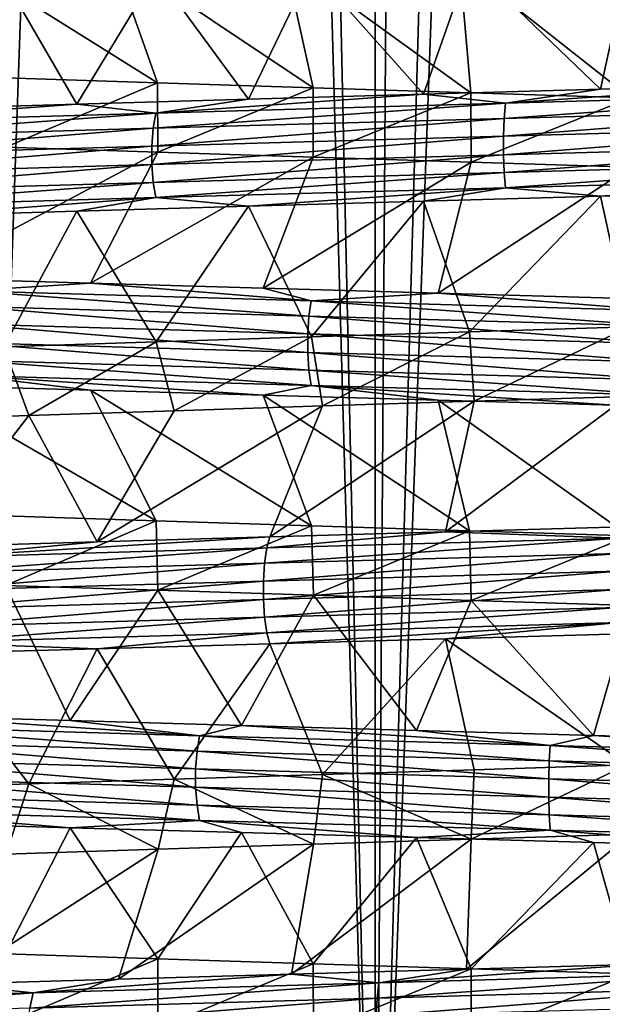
# Model space of a CAD drawing. Header units: metres. Extents: x -206 to 75, y -104 to 104.
# Tile 525 of 656: x -3.2 to -0.78, y -94.71 to -90.64. Entities that reach past the tile are written whole.
import ezdxf

# ---------------------------------------------------------------- set-up
doc = ezdxf.new("R2010")
doc.units = ezdxf.units.M
doc.layers.add('solid_01_1-CONSUMER_THERM_B_125288', color=7, linetype='CONTINUOUS')

msp = doc.modelspace()

# ---------------------------------------------------------------- linework, layer by layer
at = {"layer": 'solid_01_1-CONSUMER_THERM_B_125288'}
for points in [[(0.00008, -66.537857, 37.700001), (-0.863454, -66.556847, 37.67173), (0.000094, -97, 37.700001)], [(-1.72361, -66.575706, 37.586987), (-2.575743, -66.594467, 37.446255), (-1.723034, -97, 37.587063)], [(-0.863454, -66.556847, 37.67173), (-1.72361, -66.575706, 37.586987), (-1.723034, -97, 37.587063)], [(-0.863454, -66.556847, 37.67173), (-1.723034, -97, 37.587063), (0.000094, -97, 37.700001)], [(-2.575743, -66.594467, 37.446255), (-3.417522, -66.613335, 37.249924), (-3.416415, -97, 37.250221)], [(-2.575743, -66.594467, 37.446255), (-3.416415, -97, 37.250221), (-1.723034, -97, 37.587063)], [(-3.229958, -67.373528, 11.701275), (-2.376426, -67.392586, 11.515678), (-3.416506, -97, 11.749804)], [(-2.376426, -67.392586, 11.515678), (-1.72316, -97, 11.412954), (-3.416506, -97, 11.749804)], [(-2.376426, -67.392586, 11.515678), (-1.513317, -67.411797, 11.387034), (-1.72316, -97, 11.412954)], [(-1.513317, -67.411797, 11.387034), (-0.643103, -67.431007, 11.315676), (-1.72316, -97, 11.412954)], [(-0.643103, -67.431007, 11.315676), (-0.000094, -97, 11.3), (-1.72316, -97, 11.412954)], [(-3.518267, -90.339157, 14.776773), (-3.25358, -90.877731, 15.787697), (-2.623858, -90.898338, 15.577816)], [(-2.814774, -90.359802, 14.550284), (-3.518267, -90.339157, 14.776773), (-2.623858, -90.898338, 15.577816)], [(-2.814774, -90.359802, 14.550284), (-2.623858, -90.898338, 15.577816), (-1.979637, -90.919128, 15.413139)], [(-2.097905, -90.380486, 14.37466), (-2.814774, -90.359802, 14.550284), (-1.979637, -90.919128, 15.413139)], [(-2.097905, -90.380486, 14.37466), (-1.979637, -90.919128, 15.413139), (-1.32579, -90.939911, 15.294986)], [(-1.372937, -90.401085, 14.250976), (-2.097905, -90.380486, 14.37466), (-1.32579, -90.939911, 15.294986)], [(-1.372937, -90.401085, 14.250976), (-1.32579, -90.939911, 15.294986), (-0.665036, -90.960495, 15.223808)], [(-0.641499, -90.421577, 14.179455), (-1.372937, -90.401085, 14.250976), (-0.665036, -90.960495, 15.223808)], [(-1.331706, -90.403381, 33.704159), (-0.670188, -90.382767, 33.775822), (-0.788584, -90.925499, 34.810051)], [(-0.670188, -90.382767, 33.775822), (-0.050467, -90.904823, 34.840164), (-0.788584, -90.925499, 34.810051)], [(-2.630189, -90.444427, 33.420319), (-1.985722, -90.423859, 33.585533), (-2.247804, -90.966629, 34.593185)], [(-1.985722, -90.423859, 33.585533), (-1.522847, -90.946106, 34.727493), (-2.247804, -90.966629, 34.593185)], [(-1.985722, -90.423859, 33.585533), (-1.331706, -90.403381, 33.704159), (-1.522847, -90.946106, 34.727493)], [(-1.331706, -90.403381, 33.704159), (-0.788584, -90.925499, 34.810051), (-1.522847, -90.946106, 34.727493)], [(-3.260951, -90.465195, 33.209545), (-2.959014, -90.987122, 34.408165), (-3.655817, -91.007721, 34.172585)], [(-3.260951, -90.465195, 33.209545), (-2.630189, -90.444427, 33.420319), (-2.959014, -90.987122, 34.408165)], [(-2.630189, -90.444427, 33.420319), (-2.247804, -90.966629, 34.593185), (-2.959014, -90.987122, 34.408165)], [(-3.252942, -91.165855, 15.787459), (-2.623858, -90.898338, 15.577816), (-3.25358, -90.877731, 15.787697)], [(-2.622522, -91.186539, 15.577423), (-2.623858, -90.898338, 15.577816), (-3.252942, -91.165855, 15.787459)], [(-2.622522, -91.186539, 15.577423), (-1.979637, -90.919128, 15.413139), (-2.623858, -90.898338, 15.577816)], [(-1.978735, -91.207069, 15.412943), (-1.979637, -90.919128, 15.413139), (-2.622522, -91.186539, 15.577423)], [(-1.978735, -91.207069, 15.412943), (-1.32579, -90.939911, 15.294986), (-1.979637, -90.919128, 15.413139)], [(-1.1824, -90.982811, 34.834381), (-1.522847, -90.946106, 34.727493), (-0.788584, -90.925499, 34.810051)], [(-1.1824, -90.982811, 34.834381), (-0.788584, -90.925499, 34.810051), (-0.050467, -90.904823, 34.840164)], [(-1.1824, -90.982811, 34.834381), (-0.050467, -90.904823, 34.840164), (0.289762, -90.941879, 34.898106)], [(-2.630865, -91.02375, 34.564228), (-2.959014, -90.987122, 34.408165), (-2.247804, -90.966629, 34.593185)], [(-2.630865, -91.02375, 34.564228), (-2.247804, -90.966629, 34.593185), (-1.522847, -90.946106, 34.727493)], [(-2.630865, -91.02375, 34.564228), (-1.522847, -90.946106, 34.727493), (-1.1824, -90.982811, 34.834381)], [(-1.325167, -91.227524, 15.294896), (-1.32579, -90.939911, 15.294986), (-1.978735, -91.207069, 15.412943)], [(-1.325167, -91.227524, 15.294896), (-0.665036, -90.960495, 15.223808), (-1.32579, -90.939911, 15.294986)], [(-0.663925, -91.248169, 15.223729), (-0.665036, -90.960495, 15.223808), (-1.325167, -91.227524, 15.294896)], [(-1.1824, -90.982811, 34.834381), (0.289762, -90.941879, 34.898106), (-1.187519, -91.046219, 34.879128)], [(0.289762, -90.941879, 34.898106), (0.291017, -91.005287, 34.943127), (-1.187519, -91.046219, 34.879128)], [(-4.026206, -91.064682, 34.09119), (-3.655817, -91.007721, 34.172585), (-2.959014, -90.987122, 34.408165)], [(-4.026206, -91.064682, 34.09119), (-2.959014, -90.987122, 34.408165), (-2.630865, -91.02375, 34.564228)], [(-2.630865, -91.02375, 34.564228), (-1.1824, -90.982811, 34.834381), (-2.642256, -91.087158, 34.607803)], [(-1.1824, -90.982811, 34.834381), (-1.187519, -91.046219, 34.879128), (-2.642256, -91.087158, 34.607803)], [(-1.187519, -91.046219, 34.879128), (0.291017, -91.005287, 34.943127), (-1.190284, -91.119682, 34.903282)], [(0.291017, -91.005287, 34.943127), (0.291693, -91.078751, 34.967434), (-1.190284, -91.119682, 34.903282)], [(-4.026206, -91.064682, 34.09119), (-2.630865, -91.02375, 34.564228), (-4.043638, -91.12809, 34.132717)], [(-2.630865, -91.02375, 34.564228), (-2.642256, -91.087158, 34.607803), (-4.043638, -91.12809, 34.132717)], [(-2.642256, -91.087158, 34.607803), (-1.187519, -91.046219, 34.879128), (-2.648406, -91.160622, 34.631329)], [(-1.187519, -91.046219, 34.879128), (-1.190284, -91.119682, 34.903282), (-2.648406, -91.160622, 34.631329)], [(-4.043638, -91.12809, 34.132717), (-2.642256, -91.087158, 34.607803), (-4.05305, -91.201553, 34.155136)], [(-2.642256, -91.087158, 34.607803), (-2.648406, -91.160622, 34.631329), (-4.05305, -91.201553, 34.155136)], [(-1.190284, -91.119682, 34.903282), (0.291693, -91.078751, 34.967434), (-1.190278, -91.196487, 34.903221)], [(0.291693, -91.078751, 34.967434), (0.29169, -91.155548, 34.967369), (-1.190278, -91.196487, 34.903221)], [(-2.648406, -91.160622, 34.631329), (-1.190284, -91.119682, 34.903282), (-2.648392, -91.237419, 34.631268)], [(-1.190284, -91.119682, 34.903282), (-1.190278, -91.196487, 34.903221), (-2.648392, -91.237419, 34.631268)], [(-4.05305, -91.201553, 34.155136), (-2.648406, -91.160622, 34.631329), (-4.053027, -91.278358, 34.155079)], [(-2.648406, -91.160622, 34.631329), (-2.648392, -91.237419, 34.631268), (-4.053027, -91.278358, 34.155079)], [(-2.622522, -91.186539, 15.577423), (-3.252942, -91.165855, 15.787459), (-3.603917, -91.707779, 14.808141)], [(-1.190278, -91.196487, 34.903221), (0.29169, -91.155548, 34.967369), (-1.187503, -91.269913, 34.878952)], [(0.29169, -91.155548, 34.967369), (0.291008, -91.228981, 34.942951), (-1.187503, -91.269913, 34.878952)], [(-2.622522, -91.186539, 15.577423), (-3.603917, -91.707779, 14.808141), (-2.902512, -91.728439, 14.57556)], [(-1.978735, -91.207069, 15.412943), (-2.622522, -91.186539, 15.577423), (-2.902512, -91.728439, 14.57556)], [(-1.978735, -91.207069, 15.412943), (-2.902512, -91.728439, 14.57556), (-2.186595, -91.749023, 14.393526)], [(-2.648392, -91.237419, 34.631268), (-1.190278, -91.196487, 34.903221), (-2.642214, -91.310852, 34.607632)], [(-1.190278, -91.196487, 34.903221), (-1.187503, -91.269913, 34.878952), (-2.642214, -91.310852, 34.607632)], [(-1.325167, -91.227524, 15.294896), (-1.978735, -91.207069, 15.412943), (-2.186595, -91.749023, 14.393526)], [(-4.053027, -91.278358, 34.155079), (-2.648392, -91.237419, 34.631268), (-4.043573, -91.351784, 34.132553)], [(-2.648392, -91.237419, 34.631268), (-2.642214, -91.310852, 34.607632), (-4.043573, -91.351784, 34.132553)], [(-1.325167, -91.227524, 15.294896), (-2.186595, -91.749023, 14.393526), (-1.461773, -91.769524, 14.263317)], [(-0.663925, -91.248169, 15.223729), (-1.325167, -91.227524, 15.294896), (-1.461773, -91.769524, 14.263317)], [(-0.663925, -91.248169, 15.223729), (-1.461773, -91.769524, 14.263317), (-0.732083, -91.790016, 14.18541)], [(-1.187503, -91.269913, 34.878952), (0.291008, -91.228981, 34.942951), (-1.182372, -91.333252, 34.834114)], [(0.291008, -91.228981, 34.942951), (0.289751, -91.29232, 34.897835), (-1.182372, -91.333252, 34.834114)], [(-2.642214, -91.310852, 34.607632), (-1.187503, -91.269913, 34.878952), (-2.6308, -91.374191, 34.563969)], [(-1.187503, -91.269913, 34.878952), (-1.182372, -91.333252, 34.834114), (-2.6308, -91.374191, 34.563969)], [(-1.182372, -91.333252, 34.834114), (0.289751, -91.29232, 34.897835), (-0.788561, -91.368584, 34.810051)], [(0.289751, -91.29232, 34.897835), (-0.050462, -91.348, 34.840164), (-0.788561, -91.368584, 34.810051)], [(-4.043573, -91.351784, 34.132553), (-2.642214, -91.310852, 34.607632), (-4.026104, -91.415123, 34.090939)], [(-2.642214, -91.310852, 34.607632), (-2.6308, -91.374191, 34.563969), (-4.026104, -91.415123, 34.090939)], [(-2.6308, -91.374191, 34.563969), (-1.182372, -91.333252, 34.834114), (-2.247806, -91.40992, 34.593182)], [(-1.182372, -91.333252, 34.834114), (-1.522832, -91.389252, 34.727493), (-2.247806, -91.40992, 34.593182)], [(-1.182372, -91.333252, 34.834114), (-0.788561, -91.368584, 34.810051), (-1.522832, -91.389252, 34.727493)], [(-4.026104, -91.415123, 34.090939), (-2.6308, -91.374191, 34.563969), (-3.655817, -91.450974, 34.172588)], [(-2.6308, -91.374191, 34.563969), (-2.95902, -91.430481, 34.408165), (-3.655817, -91.450974, 34.172588)], [(-2.6308, -91.374191, 34.563969), (-2.247806, -91.40992, 34.593182), (-2.95902, -91.430481, 34.408165)], [(-1.522832, -91.389252, 34.727493), (-0.788561, -91.368584, 34.810051), (-1.331592, -91.929596, 33.704178)], [(-0.788561, -91.368584, 34.810051), (-0.670081, -91.908882, 33.775829), (-1.331592, -91.929596, 33.704178)], [(-0.788561, -91.368584, 34.810051), (-0.050462, -91.348, 34.840164), (-0.670081, -91.908882, 33.775829)], [(-2.95902, -91.430481, 34.408165), (-2.247806, -91.40992, 34.593182), (-2.630044, -91.971153, 33.420364)], [(-2.247806, -91.40992, 34.593182), (-1.985589, -91.950394, 33.585564), (-2.630044, -91.971153, 33.420364)], [(-2.247806, -91.40992, 34.593182), (-1.522832, -91.389252, 34.727493), (-1.985589, -91.950394, 33.585564)], [(-1.522832, -91.389252, 34.727493), (-1.331592, -91.929596, 33.704178), (-1.985589, -91.950394, 33.585564)], [(-3.655817, -91.450974, 34.172588), (-2.95902, -91.430481, 34.408165), (-3.260812, -91.991692, 33.209599)], [(-2.95902, -91.430481, 34.408165), (-2.630044, -91.971153, 33.420364), (-3.260812, -91.991692, 33.209599)], [(-3.410996, -91.76059, 14.67336), (-2.902512, -91.728439, 14.57556), (-3.603917, -91.707779, 14.808141)], [(-1.988281, -91.801529, 14.289673), (-2.902512, -91.728439, 14.57556), (-3.410996, -91.76059, 14.67336)], [(-1.988281, -91.801529, 14.289673), (-2.186595, -91.749023, 14.393526), (-2.902512, -91.728439, 14.57556)], [(-3.410996, -91.76059, 14.67336), (-3.425766, -91.823997, 14.630814), (-1.99689, -91.864937, 14.245464)], [(-1.988281, -91.801529, 14.289673), (-3.410996, -91.76059, 14.67336), (-1.99689, -91.864937, 14.245464)], [(-1.988281, -91.801529, 14.289673), (-1.461773, -91.769524, 14.263317), (-2.186595, -91.749023, 14.393526)], [(-0.525843, -91.842461, 14.11099), (-1.461773, -91.769524, 14.263317), (-1.988281, -91.801529, 14.289673)], [(-0.525843, -91.842461, 14.11099), (-0.732083, -91.790016, 14.18541), (-1.461773, -91.769524, 14.263317)], [(-3.425766, -91.823997, 14.630814), (-3.433738, -91.897461, 14.607844), (-2.001536, -91.938393, 14.221599)], [(-1.99689, -91.864937, 14.245464), (-3.425766, -91.823997, 14.630814), (-2.001536, -91.938393, 14.221599)], [(-1.988281, -91.801529, 14.289673), (-1.99689, -91.864937, 14.245464), (-0.52812, -91.905869, 14.066009)], [(-0.525843, -91.842461, 14.11099), (-1.988281, -91.801529, 14.289673), (-0.52812, -91.905869, 14.066009)], [(-1.99689, -91.864937, 14.245464), (-2.001536, -91.938393, 14.221599), (-0.529348, -91.979332, 14.041724)], [(-0.52812, -91.905869, 14.066009), (-1.99689, -91.864937, 14.245464), (-0.529348, -91.979332, 14.041724)], [(-3.433738, -91.897461, 14.607844), (-3.433715, -91.974258, 14.607903), (-2.001522, -92.015198, 14.221661)], [(-2.001536, -91.938393, 14.221599), (-3.433738, -91.897461, 14.607844), (-2.001522, -92.015198, 14.221661)], [(-1.312406, -92.217094, 33.706932), (-1.331592, -91.929596, 33.704178), (-0.670081, -91.908882, 33.775829)], [(-1.312406, -92.217094, 33.706932), (-0.670081, -91.908882, 33.775829), (-0.678691, -92.197311, 33.775204)], [(-2.555295, -92.256592, 33.442062), (-2.630044, -91.971153, 33.420364), (-1.985589, -91.950394, 33.585564)], [(-2.555295, -92.256592, 33.442062), (-1.985589, -91.950394, 33.585564), (-1.941079, -92.236633, 33.595177)], [(-2.001536, -91.938393, 14.221599), (-2.001522, -92.015198, 14.221661), (-0.529343, -92.056129, 14.041788)], [(-0.529348, -91.979332, 14.041724), (-2.001536, -91.938393, 14.221599), (-0.529343, -92.056129, 14.041788)], [(-1.941079, -92.236633, 33.595177), (-1.985589, -91.950394, 33.585564), (-1.331592, -91.929596, 33.704178)], [(-1.941079, -92.236633, 33.595177), (-1.331592, -91.929596, 33.704178), (-1.312406, -92.217094, 33.706932)], [(-3.745719, -92.295792, 33.012321), (-3.260812, -91.991692, 33.209599), (-3.157894, -92.27626, 33.24744)], [(-3.433715, -91.974258, 14.607903), (-3.425704, -92.047691, 14.63098), (-1.996852, -92.088623, 14.245637)], [(-2.001522, -92.015198, 14.221661), (-3.433715, -91.974258, 14.607903), (-1.996852, -92.088623, 14.245637)], [(-3.157894, -92.27626, 33.24744), (-3.260812, -91.991692, 33.209599), (-2.630044, -91.971153, 33.420364)], [(-3.157894, -92.27626, 33.24744), (-2.630044, -91.971153, 33.420364), (-2.555295, -92.256592, 33.442062)], [(-2.001522, -92.015198, 14.221661), (-1.996852, -92.088623, 14.245637), (-0.528107, -92.129562, 14.066184)], [(-0.529343, -92.056129, 14.041788), (-2.001522, -92.015198, 14.221661), (-0.528107, -92.129562, 14.066184)], [(-3.425704, -92.047691, 14.63098), (-3.410904, -92.111031, 14.673615), (-1.988225, -92.15197, 14.289938)], [(-1.996852, -92.088623, 14.245637), (-3.425704, -92.047691, 14.63098), (-1.988225, -92.15197, 14.289938)], [(-3.410904, -92.111031, 14.673615), (-3.603885, -92.150909, 14.808128), (-2.902493, -92.171532, 14.575554)], [(-3.410904, -92.111031, 14.673615), (-2.902493, -92.171532, 14.575554), (-2.186567, -92.192207, 14.393521)], [(-1.988225, -92.15197, 14.289938), (-3.410904, -92.111031, 14.673615), (-2.186567, -92.192207, 14.393521)], [(-1.996852, -92.088623, 14.245637), (-1.988225, -92.15197, 14.289938), (-0.525825, -92.192902, 14.111259)], [(-0.528107, -92.129562, 14.066184), (-1.996852, -92.088623, 14.245637), (-0.525825, -92.192902, 14.111259)], [(-2.63037, -92.712402, 15.579734), (-2.902493, -92.171532, 14.575554), (-3.603885, -92.150909, 14.808128)], [(-3.260158, -92.691833, 15.790156), (-2.63037, -92.712402, 15.579734), (-3.603885, -92.150909, 14.808128)], [(-1.988225, -92.15197, 14.289938), (-2.186567, -92.192207, 14.393521), (-1.461741, -92.212852, 14.263313)], [(-1.988225, -92.15197, 14.289938), (-1.461741, -92.212852, 14.263313), (-0.73205, -92.233353, 14.185408)], [(-0.525825, -92.192902, 14.111259), (-1.988225, -92.15197, 14.289938), (-0.73205, -92.233353, 14.185408)], [(-1.9862, -92.733154, 15.414572), (-2.186567, -92.192207, 14.393521), (-2.902493, -92.171532, 14.575554)], [(-2.63037, -92.712402, 15.579734), (-1.9862, -92.733154, 15.414572), (-2.902493, -92.171532, 14.575554)], [(-1.332149, -92.753967, 15.295904), (-1.461741, -92.212852, 14.263313), (-2.186567, -92.192207, 14.393521)], [(-1.9862, -92.733154, 15.414572), (-1.332149, -92.753967, 15.295904), (-2.186567, -92.192207, 14.393521)], [(-1.430861, -92.75782, 34.7407), (-1.312406, -92.217094, 33.706932), (-0.678691, -92.197311, 33.775204)], [(-0.695845, -92.737183, 34.81675), (-1.430861, -92.75782, 34.7407), (-0.678691, -92.197311, 33.775204)], [(-2.874517, -92.79908, 34.432594), (-1.941079, -92.236633, 33.595177), (-2.158218, -92.778389, 34.612625)], [(-2.555295, -92.256592, 33.442062), (-1.941079, -92.236633, 33.595177), (-2.874517, -92.79908, 34.432594)], [(-2.158218, -92.778389, 34.612625), (-1.941079, -92.236633, 33.595177), (-1.312406, -92.217094, 33.706932)], [(-1.430861, -92.75782, 34.7407), (-2.158218, -92.778389, 34.612625), (-1.312406, -92.217094, 33.706932)], [(-0.670678, -92.774643, 15.224215), (-0.73205, -92.233353, 14.185408), (-1.461741, -92.212852, 14.263313)], [(-1.332149, -92.753967, 15.295904), (-0.670678, -92.774643, 15.224215), (-1.461741, -92.212852, 14.263313)], [(-3.745719, -92.295792, 33.012321), (-3.157894, -92.27626, 33.24744), (-3.576539, -92.819717, 34.20195)], [(-3.157894, -92.27626, 33.24744), (-2.874517, -92.79908, 34.432594), (-3.576539, -92.819717, 34.20195)], [(-3.157894, -92.27626, 33.24744), (-2.555295, -92.256592, 33.442062), (-2.874517, -92.79908, 34.432594)], [(-3.25378, -92.980003, 15.787772), (-2.63037, -92.712402, 15.579734), (-3.260158, -92.691833, 15.790156)], [(-2.623045, -93.000504, 15.577577), (-2.63037, -92.712402, 15.579734), (-3.25378, -92.980003, 15.787772)], [(-2.623045, -93.000504, 15.577577), (-1.9862, -92.733154, 15.414572), (-2.63037, -92.712402, 15.579734)], [(-1.978443, -93.021225, 15.412879), (-1.9862, -92.733154, 15.414572), (-2.623045, -93.000504, 15.577577)], [(-2.1711, -92.824898, 34.672981), (-2.158218, -92.778389, 34.612625), (-1.430861, -92.75782, 34.7407)], [(-0.711805, -92.783981, 34.877422), (-2.1711, -92.824898, 34.672981), (-1.430861, -92.75782, 34.7407)], [(-1.978443, -93.021225, 15.412879), (-1.332149, -92.753967, 15.295904), (-1.9862, -92.733154, 15.414572)], [(-1.324594, -93.042023, 15.294814), (-1.332149, -92.753967, 15.295904), (-1.978443, -93.021225, 15.412879)], [(-0.711805, -92.783981, 34.877422), (-1.430861, -92.75782, 34.7407), (-0.695845, -92.737183, 34.81675)], [(-1.324594, -93.042023, 15.294814), (-0.670678, -92.774643, 15.224215), (-1.332149, -92.753967, 15.295904)], [(-3.586706, -92.865837, 34.263844), (-2.874517, -92.79908, 34.432594), (-2.158218, -92.778389, 34.612625)], [(-2.1711, -92.824898, 34.672981), (-3.586706, -92.865837, 34.263844), (-2.158218, -92.778389, 34.612625)], [(-3.586706, -92.865837, 34.263844), (-3.576539, -92.819717, 34.20195), (-2.874517, -92.79908, 34.432594)], [(-0.711805, -92.783981, 34.877422), (-2.180505, -92.888329, 34.717049), (-2.1711, -92.824898, 34.672981)], [(-0.711805, -92.783981, 34.877422), (-0.714887, -92.847389, 34.922352), (-2.180505, -92.888329, 34.717049)], [(-0.66376, -93.062744, 15.223717), (-0.670678, -92.774643, 15.224215), (-1.324594, -93.042023, 15.294814)], [(-2.1711, -92.824898, 34.672981), (-2.180505, -92.888329, 34.717049), (-3.602242, -92.92926, 34.306137)], [(-3.586706, -92.865837, 34.263844), (-2.1711, -92.824898, 34.672981), (-3.602242, -92.92926, 34.306137)], [(-0.714887, -92.847389, 34.922352), (-2.185607, -92.962532, 34.740948), (-2.180505, -92.888329, 34.717049)], [(-0.714887, -92.847389, 34.922352), (-0.716552, -92.920853, 34.946609), (-2.185607, -92.962532, 34.740948)], [(-2.180505, -92.888329, 34.717049), (-2.185607, -92.962532, 34.740948), (-3.610629, -93.002731, 34.32896)], [(-3.602242, -92.92926, 34.306137), (-2.180505, -92.888329, 34.717049), (-3.610629, -93.002731, 34.32896)], [(-0.716552, -92.920853, 34.946609), (-2.185572, -93.038559, 34.740772), (-2.185607, -92.962532, 34.740948)], [(-0.716552, -92.920853, 34.946609), (-0.71655, -92.99765, 34.946545), (-2.185572, -93.038559, 34.740772)], [(-3.610629, -93.002731, 34.32896), (-2.185607, -92.962532, 34.740948), (-3.61061, -93.079506, 34.328903)], [(-2.185607, -92.962532, 34.740948), (-2.185572, -93.038559, 34.740772), (-3.61061, -93.079506, 34.328903)], [(-3.25378, -92.980003, 15.787772), (-3.682033, -93.519699, 14.837425), (-2.985546, -93.540184, 14.599825)], [(-2.623045, -93.000504, 15.577577), (-3.25378, -92.980003, 15.787772), (-2.985546, -93.540184, 14.599825)], [(-2.623045, -93.000504, 15.577577), (-2.985546, -93.540184, 14.599825), (-2.275815, -93.560692, 14.413036)], [(-1.978443, -93.021225, 15.412879), (-2.623045, -93.000504, 15.577577), (-2.275815, -93.560692, 14.413036)], [(-0.71655, -92.99765, 34.946545), (-2.180474, -93.112015, 34.716877), (-2.185572, -93.038559, 34.740772)], [(-0.71655, -92.99765, 34.946545), (-0.71488, -93.071083, 34.922176), (-2.180474, -93.112015, 34.716877)], [(-3.61061, -93.079506, 34.328903), (-2.185572, -93.038559, 34.740772), (-3.602187, -93.152954, 34.305973)], [(-2.185572, -93.038559, 34.740772), (-2.180474, -93.112015, 34.716877), (-3.602187, -93.152954, 34.305973)], [(-1.978443, -93.021225, 15.412879), (-2.275815, -93.560692, 14.413036), (-1.551734, -93.581345, 14.276801)], [(-1.324594, -93.042023, 15.294814), (-1.978443, -93.021225, 15.412879), (-1.551734, -93.581345, 14.276801)], [(-1.324594, -93.042023, 15.294814), (-1.551734, -93.581345, 14.276801), (-0.817513, -93.602028, 14.192203)], [(-0.66376, -93.062744, 15.223717), (-1.324594, -93.042023, 15.294814), (-0.817513, -93.602028, 14.192203)], [(-0.71488, -93.071083, 34.922176), (-2.170814, -93.176537, 34.671619), (-2.180474, -93.112015, 34.716877)], [(-0.71488, -93.071083, 34.922176), (-0.711791, -93.134422, 34.877151), (-2.170814, -93.176537, 34.671619)], [(-0.66376, -93.062744, 15.223717), (-0.817513, -93.602028, 14.192203), (-0.079401, -93.622643, 14.160069)], [(-3.602187, -93.152954, 34.305973), (-2.180474, -93.112015, 34.716877), (-3.58662, -93.216309, 34.263596)], [(-2.180474, -93.112015, 34.716877), (-2.170814, -93.176537, 34.671619), (-3.58662, -93.216309, 34.263596)], [(-0.711791, -93.134422, 34.877151), (-2.158226, -93.221611, 34.612625), (-2.170814, -93.176537, 34.671619)], [(-0.711791, -93.134422, 34.877151), (-1.43084, -93.20092, 34.740704), (-2.158226, -93.221611, 34.612625)], [(-0.711791, -93.134422, 34.877151), (-0.695831, -93.180283, 34.81675), (-1.43084, -93.20092, 34.740704)], [(-3.58662, -93.216309, 34.263596), (-2.170814, -93.176537, 34.671619), (-2.874495, -93.24218, 34.432602)], [(-3.58662, -93.216309, 34.263596), (-2.874495, -93.24218, 34.432602), (-3.57651, -93.262817, 34.201962)], [(-2.170814, -93.176537, 34.671619), (-2.158226, -93.221611, 34.612625), (-2.874495, -93.24218, 34.432602)], [(-1.43084, -93.20092, 34.740704), (-1.941079, -93.763367, 33.595177), (-2.158226, -93.221611, 34.612625)], [(-1.312421, -93.74324, 33.706928), (-1.941079, -93.763367, 33.595177), (-1.43084, -93.20092, 34.740704)], [(-0.678698, -93.723442, 33.775204), (-1.43084, -93.20092, 34.740704), (-0.695831, -93.180283, 34.81675)], [(-0.678698, -93.723442, 33.775204), (-1.312421, -93.74324, 33.706928), (-1.43084, -93.20092, 34.740704)], [(-3.57651, -93.262817, 34.201962), (-2.874495, -93.24218, 34.432602), (-3.1579, -93.802383, 33.247437)], [(-2.874495, -93.24218, 34.432602), (-2.555308, -93.78273, 33.442059), (-3.1579, -93.802383, 33.247437)], [(-2.874495, -93.24218, 34.432602), (-2.158226, -93.221611, 34.612625), (-2.555308, -93.78273, 33.442059)], [(-2.158226, -93.221611, 34.612625), (-1.941079, -93.763367, 33.595177), (-2.555308, -93.78273, 33.442059)], [(-3.57651, -93.262817, 34.201962), (-3.1579, -93.802383, 33.247437), (-3.745715, -93.822174, 33.012321)], [(-2.449891, -93.602676, 14.390217), (-3.682033, -93.519699, 14.837425), (-3.853491, -93.561745, 14.838138)], [(-2.449891, -93.602676, 14.390217), (-2.985546, -93.540184, 14.599825), (-3.682033, -93.519699, 14.837425)], [(-2.449891, -93.602676, 14.390217), (-2.275815, -93.560692, 14.413036), (-2.985546, -93.540184, 14.599825)], [(-3.853491, -93.561745, 14.838138), (-3.870177, -93.625137, 14.796303), (-2.460499, -93.666069, 14.346443)], [(-2.449891, -93.602676, 14.390217), (-3.853491, -93.561745, 14.838138), (-2.460499, -93.666069, 14.346443)], [(-0.996813, -93.643616, 14.146091), (-2.275815, -93.560692, 14.413036), (-2.449891, -93.602676, 14.390217)], [(-0.996813, -93.643616, 14.146091), (-1.551734, -93.581345, 14.276801), (-2.275815, -93.560692, 14.413036)], [(-0.996813, -93.643616, 14.146091), (-0.817513, -93.602028, 14.192203), (-1.551734, -93.581345, 14.276801)], [(-2.449891, -93.602676, 14.390217), (-2.460499, -93.666069, 14.346443), (-1.001129, -93.707001, 14.101261)], [(-0.996813, -93.643616, 14.146091), (-2.449891, -93.602676, 14.390217), (-1.001129, -93.707001, 14.101261)], [(0.476251, -93.684547, 14.108777), (-0.817513, -93.602028, 14.192203), (-0.996813, -93.643616, 14.146091)], [(0.476251, -93.684547, 14.108777), (-0.079401, -93.622643, 14.160069), (-0.817513, -93.602028, 14.192203)], [(-3.870177, -93.625137, 14.796303), (-3.87919, -93.698631, 14.773702), (-2.466228, -93.739563, 14.322794)], [(-2.460499, -93.666069, 14.346443), (-3.870177, -93.625137, 14.796303), (-2.466228, -93.739563, 14.322794)], [(-0.996813, -93.643616, 14.146091), (-1.001129, -93.707001, 14.101261), (0.478312, -93.74794, 14.063787)], [(0.476251, -93.684547, 14.108777), (-0.996813, -93.643616, 14.146091), (0.478312, -93.74794, 14.063787)], [(-3.87919, -93.698631, 14.773702), (-3.879164, -93.775429, 14.773759), (-2.466211, -93.81636, 14.322854)], [(-2.466228, -93.739563, 14.322794), (-3.87919, -93.698631, 14.773702), (-2.466211, -93.81636, 14.322854)], [(-2.460499, -93.666069, 14.346443), (-2.466228, -93.739563, 14.322794), (-1.00346, -93.780502, 14.077041)], [(-1.001129, -93.707001, 14.101261), (-2.460499, -93.666069, 14.346443), (-1.00346, -93.780502, 14.077041)], [(-2.466228, -93.739563, 14.322794), (-2.466211, -93.81636, 14.322854), (-1.003451, -93.8573, 14.077103)], [(-1.00346, -93.780502, 14.077041), (-2.466228, -93.739563, 14.322794), (-1.003451, -93.8573, 14.077103)], [(-1.32411, -94.031456, 33.705257), (-1.941079, -93.763367, 33.595177), (-1.312421, -93.74324, 33.706928)], [(-1.32411, -94.031456, 33.705257), (-1.312421, -93.74324, 33.706928), (-0.678698, -93.723442, 33.775204)], [(-1.32411, -94.031456, 33.705257), (-0.678698, -93.723442, 33.775204), (-0.663451, -94.010918, 33.776306)], [(-1.001129, -93.707001, 14.101261), (-1.00346, -93.780502, 14.077041), (0.479428, -93.821434, 14.039478)], [(0.478312, -93.74794, 14.063787), (-1.001129, -93.707001, 14.101261), (0.479428, -93.821434, 14.039478)], [(-3.879164, -93.775429, 14.773759), (-3.870107, -93.8489, 14.796464), (-2.460453, -93.889832, 14.346613)], [(-2.466211, -93.81636, 14.322854), (-3.879164, -93.775429, 14.773759), (-2.460453, -93.889832, 14.346613)], [(-2.621953, -94.073006, 33.422745), (-3.1579, -93.802383, 33.247437), (-2.555308, -93.78273, 33.442059)], [(-2.621953, -94.073006, 33.422745), (-2.555308, -93.78273, 33.442059), (-1.977832, -94.0522, 33.587254)], [(-1.977832, -94.0522, 33.587254), (-2.555308, -93.78273, 33.442059), (-1.941079, -93.763367, 33.595177)], [(-1.977832, -94.0522, 33.587254), (-1.941079, -93.763367, 33.595177), (-1.32411, -94.031456, 33.705257)], [(-1.00346, -93.780502, 14.077041), (-1.003451, -93.8573, 14.077103), (0.479427, -93.898239, 14.03954)], [(0.479428, -93.821434, 14.039478), (-1.00346, -93.780502, 14.077041), (0.479427, -93.898239, 14.03954)], [(-3.251695, -94.093651, 33.213005), (-3.745715, -93.822174, 33.012321), (-3.1579, -93.802383, 33.247437)], [(-3.251695, -94.093651, 33.213005), (-3.1579, -93.802383, 33.247437), (-2.621953, -94.073006, 33.422745)], [(-2.466211, -93.81636, 14.322854), (-2.460453, -93.889832, 14.346613), (-1.001107, -93.930771, 14.101437)], [(-1.003451, -93.8573, 14.077103), (-2.466211, -93.81636, 14.322854), (-1.001107, -93.930771, 14.101437)], [(-3.870107, -93.8489, 14.796464), (-3.85339, -93.912216, 14.83838), (-2.449825, -93.953156, 14.390471)], [(-2.460453, -93.889832, 14.346613), (-3.870107, -93.8489, 14.796464), (-2.449825, -93.953156, 14.390471)], [(-1.003451, -93.8573, 14.077103), (-1.001107, -93.930771, 14.101437), (0.478309, -93.97171, 14.063964)], [(0.479427, -93.898239, 14.03954), (-1.003451, -93.8573, 14.077103), (0.478309, -93.97171, 14.063964)], [(-2.460453, -93.889832, 14.346613), (-2.449825, -93.953156, 14.390471), (-0.996784, -93.994087, 14.146353)], [(-1.001107, -93.930771, 14.101437), (-2.460453, -93.889832, 14.346613), (-0.996784, -93.994087, 14.146353)], [(-3.85339, -93.912216, 14.83838), (-3.682035, -93.962898, 14.837427), (-2.985519, -93.983528, 14.599817)], [(-2.449825, -93.953156, 14.390471), (-3.85339, -93.912216, 14.83838), (-2.985519, -93.983528, 14.599817)], [(-1.001107, -93.930771, 14.101437), (-0.996784, -93.994087, 14.146353), (0.476243, -94.035027, 14.10904)], [(0.478309, -93.97171, 14.063964), (-1.001107, -93.930771, 14.101437), (0.476243, -94.035027, 14.10904)], [(-2.985519, -93.983528, 14.599817), (-3.682035, -93.962898, 14.837427), (-3.254055, -94.506416, 15.787874)], [(-2.985519, -93.983528, 14.599817), (-3.254055, -94.506416, 15.787874), (-2.623323, -94.527214, 15.577659)], [(-2.449825, -93.953156, 14.390471), (-2.985519, -93.983528, 14.599817), (-2.275777, -94.004021, 14.413028)], [(-2.275777, -94.004021, 14.413028), (-2.985519, -93.983528, 14.599817), (-2.623323, -94.527214, 15.577659)], [(-2.449825, -93.953156, 14.390471), (-2.275777, -94.004021, 14.413028), (-1.551701, -94.024529, 14.276794)], [(-0.996784, -93.994087, 14.146353), (-2.449825, -93.953156, 14.390471), (-1.551701, -94.024529, 14.276794)], [(-2.275777, -94.004021, 14.413028), (-2.623323, -94.527214, 15.577659), (-1.978711, -94.547821, 15.412937)], [(-1.551701, -94.024529, 14.276794), (-2.275777, -94.004021, 14.413028), (-1.978711, -94.547821, 15.412937)], [(-1.32411, -94.031456, 33.705257), (-1.34373, -94.569519, 34.752899), (-2.06851, -94.59008, 34.631447)], [(-1.977832, -94.0522, 33.587254), (-1.32411, -94.031456, 33.705257), (-2.06851, -94.59008, 34.631447)], [(-1.551701, -94.024529, 14.276794), (-1.978711, -94.547821, 15.412937), (-1.324852, -94.568291, 15.294851)], [(-0.996784, -93.994087, 14.146353), (-1.551701, -94.024529, 14.276794), (-0.817495, -94.04512, 14.192201)], [(-0.817495, -94.04512, 14.192201), (-1.551701, -94.024529, 14.276794), (-1.324852, -94.568291, 15.294851)], [(-0.663451, -94.010918, 33.776306), (-0.611476, -94.549026, 34.822308), (-1.34373, -94.569519, 34.752899)], [(-1.32411, -94.031456, 33.705257), (-0.663451, -94.010918, 33.776306), (-1.34373, -94.569519, 34.752899)], [(-0.996784, -93.994087, 14.146353), (-0.817495, -94.04512, 14.192201), (-0.07938, -94.065781, 14.160069)], [(0.476243, -94.035027, 14.10904), (-0.996784, -93.994087, 14.146353), (-0.07938, -94.065781, 14.160069)], [(-2.621953, -94.073006, 33.422745), (-2.785149, -94.610748, 34.458092), (-3.489154, -94.631416, 34.233692)], [(-3.251695, -94.093651, 33.213005), (-2.621953, -94.073006, 33.422745), (-3.489154, -94.631416, 34.233692)], [(-1.977832, -94.0522, 33.587254), (-2.06851, -94.59008, 34.631447), (-2.785149, -94.610748, 34.458092)], [(-2.621953, -94.073006, 33.422745), (-1.977832, -94.0522, 33.587254), (-2.785149, -94.610748, 34.458092)], [(-0.817495, -94.04512, 14.192201), (-1.324852, -94.568291, 15.294851), (-0.664021, -94.588852, 15.223736)], [(-0.07938, -94.065781, 14.160069), (-0.817495, -94.04512, 14.192201), (-0.664021, -94.588852, 15.223736)], [(-3.253048, -94.794365, 15.787498), (-2.623323, -94.527214, 15.577659), (-3.254055, -94.506416, 15.787874)], [(-2.622353, -94.814842, 15.577374), (-2.623323, -94.527214, 15.577659), (-3.253048, -94.794365, 15.787498)], [(-2.622353, -94.814842, 15.577374), (-1.978711, -94.547821, 15.412937), (-2.623323, -94.527214, 15.577659)], [(-1.977999, -94.835487, 15.412783), (-1.978711, -94.547821, 15.412937), (-2.622353, -94.814842, 15.577374)], [(-1.977999, -94.835487, 15.412783), (-1.324852, -94.568291, 15.294851), (-1.978711, -94.547821, 15.412937)], [(-1.706995, -94.626076, 34.761383), (-1.34373, -94.569519, 34.752899), (-0.611476, -94.549026, 34.822308)], [(-1.706995, -94.626076, 34.761383), (-0.611476, -94.549026, 34.822308), (-0.240113, -94.585136, 34.899197)], [(-3.139546, -94.667007, 34.416676), (-2.785149, -94.610748, 34.458092), (-2.06851, -94.59008, 34.631447)], [(-3.139546, -94.667007, 34.416676), (-2.06851, -94.59008, 34.631447), (-1.706995, -94.626076, 34.761383)], [(-1.706995, -94.626076, 34.761383), (-2.06851, -94.59008, 34.631447), (-1.34373, -94.569519, 34.752899)], [(-1.324425, -94.85627, 15.294789), (-1.324852, -94.568291, 15.294851), (-1.977999, -94.835487, 15.412783)], [(-0.240113, -94.585136, 34.899197), (-0.241151, -94.648483, 34.944199), (-1.714381, -94.689423, 34.80579)], [(-1.706995, -94.626076, 34.761383), (-0.240113, -94.585136, 34.899197), (-1.714381, -94.689423, 34.80579)], [(-1.324425, -94.85627, 15.294789), (-0.664021, -94.588852, 15.223736), (-1.324852, -94.568291, 15.294851)], [(-0.663812, -94.877022, 15.223721), (-0.664021, -94.588852, 15.223736), (-1.324425, -94.85627, 15.294789)], [(-4.509456, -94.707947, 33.873848), (-3.489154, -94.631416, 34.233692), (-3.139546, -94.667007, 34.416676)], [(-3.139546, -94.667007, 34.416676), (-3.489154, -94.631416, 34.233692), (-2.785149, -94.610748, 34.458092)], [(-1.706995, -94.626076, 34.761383), (-1.714381, -94.689423, 34.80579), (-3.153131, -94.730354, 34.459587)], [(-3.139546, -94.667007, 34.416676), (-1.706995, -94.626076, 34.761383), (-3.153131, -94.730354, 34.459587)], [(-3.139546, -94.667007, 34.416676), (-3.153131, -94.730354, 34.459587), (-4.52897, -94.771286, 33.914413)], [(-4.509456, -94.707947, 33.873848), (-3.139546, -94.667007, 34.416676), (-4.52897, -94.771286, 33.914413)], [(-0.241151, -94.648483, 34.944199), (-0.241715, -94.722008, 34.968544), (-1.718379, -94.762947, 34.829811)], [(-1.714381, -94.689423, 34.80579), (-0.241151, -94.648483, 34.944199), (-1.718379, -94.762947, 34.829811)], [(-1.714381, -94.689423, 34.80579), (-1.718379, -94.762947, 34.829811), (-3.160483, -94.803879, 34.482803)], [(-3.153131, -94.730354, 34.459587), (-1.714381, -94.689423, 34.80579), (-3.160483, -94.803879, 34.482803)]]:
    msp.add_3dface(points, dxfattribs=at)

doc.saveas('drawing.dxf')
